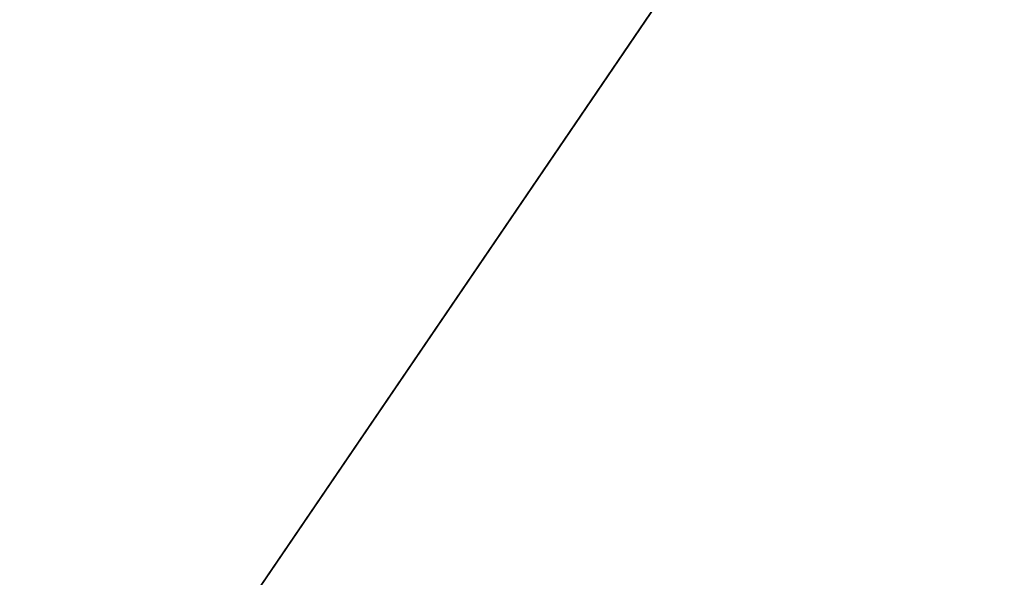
# Model space of a CAD drawing. Extents: x 0 to 80, y 0 to 80.
# Tile 306 of 656: x 8.79232 to 8.80605, y 35.40674 to 35.41451. Entities that reach past the tile are written whole.
import ezdxf

# ---------------------------------------------------------------- set-up
doc = ezdxf.new("R2010")
doc.units = 0
doc.header["$LTSCALE"] = 25.4
doc.layers.get('0').update_dxf_attribs({"color": 13, "linetype": 'CONTINUOUS'})

# ---------------------------------------------------------------- blocks, each defined once
blk = doc.blocks.new('ORBIT-I-KINKIET-20-7806-78')
at = {"color": 7}
blk.add_line((25.119671, 35.64608, 343.688782), (25.202963, 35.76836, 344.543243), dxfattribs=at)
blk.add_line((25.119671, 35.64608, 343.688782), (25.202963, 35.76836, 344.543243), dxfattribs=at)
mesh = blk.add_polyface(dxfattribs=at)
corners = [(25.482746, 35.64608, 303.722137), (24.774519, 35.76836, 304.122559), (25.482746, 35.76836, 303.722137)]
mesh.append_faces([[corners[k] for k in face] for face in [(0, 1, 2)]], dxfattribs={"color": 7})
mesh = blk.add_polyface(dxfattribs=at)
corners = [(25.482746, 35.64608, 303.722137), (24.774519, 35.64608, 304.122559), (24.774519, 35.76836, 304.122559)]
mesh.append_faces([[corners[k] for k in face] for face in [(0, 1, 2)]], dxfattribs={"color": 7})
mesh = blk.add_polyface(dxfattribs=at)
corners = [(25.119671, 35.76836, 343.688782), (25.119671, 35.64608, 343.688782), (25.202963, 35.76836, 344.543243)]
mesh.append_faces([[corners[k] for k in face] for face in [(0, 1, 2)]], dxfattribs={"color": 7})
mesh = blk.add_polyface(dxfattribs=at)
corners = [(25.202963, 35.76836, 344.543243), (25.119671, 35.64608, 343.688782), (25.202963, 35.64608, 344.543243)]
mesh.append_faces([[corners[k] for k in face] for face in [(0, 1, 2)]], dxfattribs={"color": 7})

msp = doc.modelspace()

# ---------------------------------------------------------------- block references
at = {"color": 0}
msp.add_blockref('ORBIT-I-KINKIET-20-7806-78', (-16.396614, -0.346078, -57.5), dxfattribs=at)

doc.saveas('drawing.dxf')
